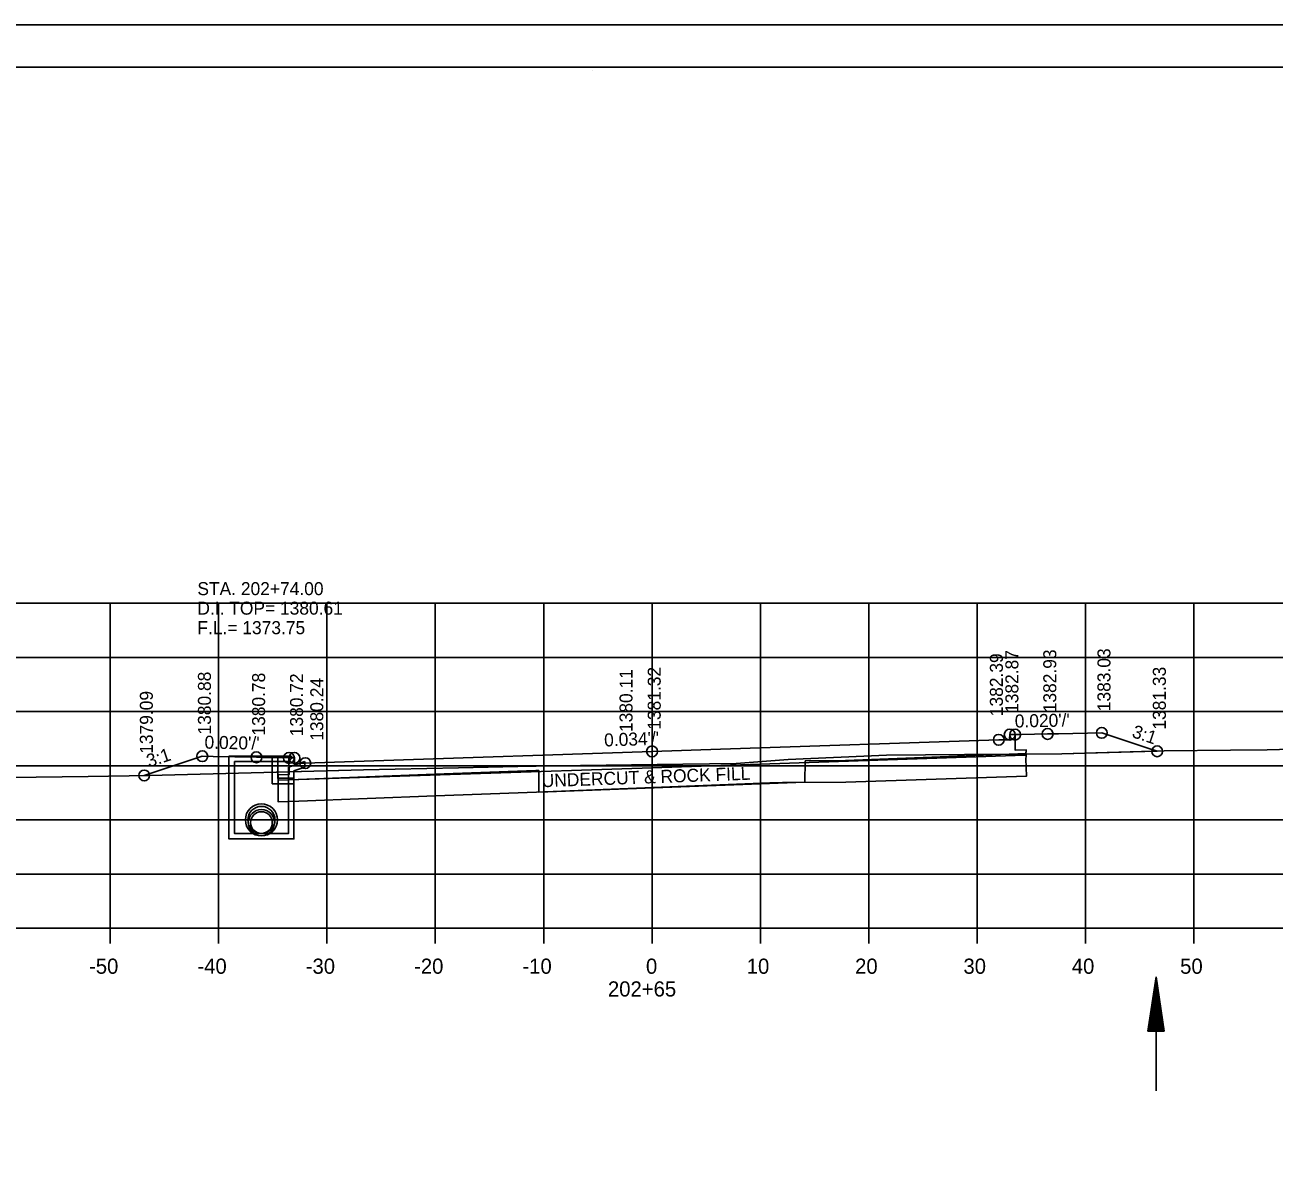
# Model space of a CAD drawing. Extents: x 1374311 to 1383814, y 384102 to 406278.
# Drawn here: x 1382582.2 to 1382697.5, y 402545.5 to 402651.7 of the extents above; entities that cross this region are included whole.
import ezdxf

# ---------------------------------------------------------------- set-up
doc = ezdxf.new("R2010")
doc.units = 0
for name, color, linetype in [('R_Axis', 7, 'Continuous'), ('R_Axis Annot', 7, 'Continuous'), ('R_Border', 7, 'Continuous'), ('R_Draft', 7, 'Continuous'), ('R_Exist Surface', 7, 'Continuous'), ('R_Fin Surface', 7, 'Continuous'), ('R_Grid', 7, 'Continuous'), ('R_No Plot', 7, 'Continuous'), ('R_Water', 7, 'Continuous'), ('R_Water Annot', 7, 'Continuous'), ('R_Xsect Elev', 7, 'Continuous'), ('R_Xsect Slope', 7, 'Continuous')]:
    doc.layers.add(name, color=color, linetype=linetype)

msp = doc.modelspace()

# ---------------------------------------------------------------- linework, layer by layer
at = {"layer": 'R_Axis'}
for p, q in [((1382500.07, 402568.33), (1382780.07, 402568.33)), ((1382590.07, 402566.93), (1382590.07, 402568.33)), ((1382600.07, 402566.93), (1382600.07, 402568.33)), ((1382610.07, 402566.93), (1382610.07, 402568.33)), ((1382620.07, 402566.93), (1382620.07, 402568.33)), ((1382630.07, 402566.93), (1382630.07, 402568.33)), ((1382640.07, 402566.93), (1382640.07, 402568.33)), ((1382650.07, 402566.93), (1382650.07, 402568.33)), ((1382660.07, 402566.93), (1382660.07, 402568.33)), ((1382670.07, 402566.93), (1382670.07, 402568.33)), ((1382680.07, 402566.93), (1382680.07, 402568.33)), ((1382690.07, 402566.93), (1382690.07, 402568.33))]:
    msp.add_line(p, q, dxfattribs=at)
at = {"layer": 'R_Border'}
for p, q in [((1382482.07, 402647.79), (1382798.25, 402647.79)), ((1382634.59, 402647.53), (1382634.59, 402647.53)), ((1382634.59, 402647.53), (1382634.59, 402647.53))]:
    msp.add_line(p, q, dxfattribs=at)
at = {"layer": 'R_Draft'}
for p, q in [((1382685.84, 402558.84), (1382686.59, 402563.84)), ((1382687.34, 402558.84), (1382686.59, 402563.84)), ((1382685.97, 402558.84), (1382686.59, 402563.01)), ((1382687.22, 402558.84), (1382686.59, 402563.01)), ((1382686.1, 402558.84), (1382686.59, 402562.15)), ((1382686.22, 402558.84), (1382686.59, 402561.31)), ((1382687.09, 402558.84), (1382686.59, 402562.15)), ((1382686.97, 402558.84), (1382686.59, 402561.31)), ((1382686.35, 402558.84), (1382686.59, 402560.47)), ((1382686.84, 402558.84), (1382686.59, 402560.47)), ((1382686.48, 402558.84), (1382686.59, 402559.63)), ((1382686.71, 402558.84), (1382686.59, 402559.63)), ((1382687.34, 402558.84), (1382685.84, 402558.84))]:
    msp.add_line(p, q, dxfattribs=at)
at = {"layer": 'R_Exist Surface'}
msp.add_lwpolyline([(1382578.39, 402582.21), (1382588.03, 402582.32), (1382593.7, 402582.44), (1382604.23, 402582.71), (1382613.43, 402582.95), (1382622.21, 402583.12), (1382627.69, 402583.25), (1382631.09, 402583.33), (1382642.92, 402583.47), (1382647.82, 402583.54), (1382652.63, 402583.89), (1382661.72, 402584.31), (1382668.9, 402584.37), (1382677.88, 402584.42), (1382687.33, 402584.69), (1382693.46, 402584.77), (1382696.83, 402584.79), (1382708.12, 402585.11)], dxfattribs=at)
for centre, radius in [((1382604.02, 402578.33), 1.48), ((1382604.02, 402578.08), 1.21)]:
    msp.add_circle(centre, radius, dxfattribs=at)
at = {"layer": 'R_Fin Surface'}
for p, q in [((1382674.62, 402584.47), (1382657.93, 402583.82)), ((1382674.57, 402583.96), (1382674.62, 402584.47)), ((1382657.93, 402583.82), (1382654.21, 402583.77)), ((1382607.41, 402582.06), (1382605.56, 402582)), ((1382605.56, 402582), (1382605.56, 402581.99))]:
    msp.add_line(p, q, dxfattribs=at)
for points in [[(1382593.2, 402582.43), (1382594.3, 402582.79), (1382598.56, 402584.21), (1382599.57, 402584.19), (1382603.56, 402584.11), (1382604.16, 402584.1), (1382606.56, 402584.05), (1382606.66, 402584.05), (1382607.06, 402584.05), (1382607.07, 402583.65), (1382607.07, 402583.55), (1382607.87, 402583.57), (1382608.07, 402583.57), (1382614.4, 402583.78), (1382640.07, 402584.65), (1382646.4, 402584.86), (1382672.07, 402585.72), (1382672.86, 402585.71), (1382673.07, 402585.7), (1382673.07, 402585.81), (1382673.08, 402586.2), (1382673.18, 402586.2), (1382673.58, 402586.2), (1382674.18, 402586.22), (1382676.58, 402586.26), (1382677.59, 402586.28), (1382681.58, 402586.36), (1382685.56, 402585.04), (1382686.69, 402584.66)], [(1382673.58, 402586.2), (1382673.59, 402584.76), (1382674.59, 402584.81), (1382674.58, 402584.31), (1382673.58, 402584.27), (1382640.07, 402583.15), (1382606.56, 402582.02), (1382605.56, 402581.99), (1382605.57, 402582.49), (1382606.57, 402582.51), (1382606.56, 402584.05)], [(1382605.56, 402581.99), (1382605.56, 402580), (1382607.48, 402580.06), (1382620.09, 402580.55), (1382629.42, 402580.88), (1382650.94, 402581.74), (1382652.1, 402581.77), (1382657.95, 402581.82), (1382674.62, 402582.36), (1382674.57, 402583.96)], [(1382654.21, 402583.77), (1382654.17, 402581.82), (1382629.61, 402580.89), (1382629.61, 402582.9), (1382629.35, 402582.88), (1382620.02, 402582.55), (1382607.41, 402582.06)]]:
    msp.add_lwpolyline(points, dxfattribs=at)
at = {"layer": 'R_Grid'}
for p, q in [((1382500.07, 402598.33), (1382780.07, 402598.33)), ((1382590.07, 402568.33), (1382590.07, 402598.33)), ((1382600.07, 402568.33), (1382600.07, 402598.33)), ((1382610.07, 402568.33), (1382610.07, 402598.33)), ((1382620.07, 402568.33), (1382620.07, 402598.33)), ((1382630.07, 402568.33), (1382630.07, 402598.33)), ((1382640.07, 402568.33), (1382640.07, 402598.33)), ((1382650.07, 402568.33), (1382650.07, 402598.33)), ((1382660.07, 402568.33), (1382660.07, 402598.33)), ((1382670.07, 402568.33), (1382670.07, 402598.33)), ((1382680.07, 402568.33), (1382680.07, 402598.33)), ((1382690.07, 402568.33), (1382690.07, 402598.33)), ((1382500.07, 402593.33), (1382780.07, 402593.33)), ((1382500.07, 402588.33), (1382780.07, 402588.33)), ((1382500.07, 402583.33), (1382780.07, 402583.33)), ((1382500.07, 402578.33), (1382780.07, 402578.33)), ((1382500.07, 402573.33), (1382780.07, 402573.33)), ((1382500.07, 402568.33), (1382780.07, 402568.33))]:
    msp.add_line(p, q, dxfattribs=at)
at = {"layer": 'R_No Plot'}
msp.add_line((1382469.67, 402651.69), (1382803, 402651.69), dxfattribs=at)
for points in [[(1382469.66, 402651.69), (1382803, 402651.69), (1382803, 402438.35), (1382469.66, 402438.35)], [(1382715.99, 402647.79), (1382715.99, 402637.91), (1382751.72, 402637.91), (1382751.72, 402634.99), (1382774.92, 402634.99), (1382774.92, 402610.66), (1382798.25, 402610.66), (1382798.25, 402442.33), (1382482.07, 402442.33), (1382482.07, 402647.79)], [(1382674.58, 402584.4), (1382677.88, 402584.42), (1382686.66, 402584.67), (1382685.56, 402585.04), (1382681.58, 402586.36), (1382677.59, 402586.28), (1382676.58, 402586.26), (1382674.18, 402586.22), (1382673.58, 402586.2), (1382673.59, 402584.76), (1382674.59, 402584.81)], [(1382606.57, 402582.77), (1382613.43, 402582.95), (1382622.21, 402583.12), (1382627.69, 402583.25), (1382631.09, 402583.33), (1382642.92, 402583.47), (1382647.82, 402583.54), (1382652.63, 402583.89), (1382661.72, 402584.31), (1382668.9, 402584.37), (1382674.58, 402584.4), (1382674.58, 402584.31), (1382673.58, 402584.27), (1382640.07, 402583.15), (1382606.56, 402582.02), (1382605.56, 402581.99), (1382605.57, 402582.49), (1382606.57, 402582.51)], [(1382593.2, 402582.43), (1382593.7, 402582.44), (1382604.23, 402582.71), (1382606.57, 402582.77), (1382606.56, 402584.05), (1382604.16, 402584.1), (1382603.56, 402584.11), (1382599.57, 402584.19), (1382598.56, 402584.21), (1382594.3, 402582.79), (1382593.2, 402582.43)]]:
    msp.add_lwpolyline(points, close=True, dxfattribs=at)
for centre in [(1382673.08, 402586.2), (1382673.08, 402586.2), (1382673.08, 402586.2), (1382673.58, 402586.2), (1382673.58, 402586.2), (1382676.58, 402586.26), (1382676.58, 402586.26), (1382676.58, 402586.26), (1382681.58, 402586.36), (1382681.58, 402586.36), (1382681.58, 402586.36), (1382672.07, 402585.72), (1382672.07, 402585.72), (1382672.07, 402585.72), (1382598.56, 402584.21), (1382598.56, 402584.21), (1382598.56, 402584.21), (1382603.56, 402584.11), (1382603.56, 402584.11), (1382603.56, 402584.11), (1382606.56, 402584.05), (1382606.56, 402584.05), (1382607.06, 402584.05), (1382607.06, 402584.05), (1382607.06, 402584.05), (1382640.07, 402584.65), (1382640.07, 402584.65), (1382640.07, 402584.65), (1382686.69, 402584.66), (1382686.69, 402584.66), (1382686.69, 402584.66), (1382608.07, 402583.57), (1382608.07, 402583.57), (1382608.07, 402583.57), (1382593.2, 402582.43), (1382593.2, 402582.43), (1382593.2, 402582.43), (1382593.2, 402582.43), (1382593.2, 402582.43), (1382593.2, 402582.43)]:
    msp.add_circle(centre, 0.5, dxfattribs=at)
at = {"layer": 'R_Water'}
for p, q in [((1382601.02, 402584.21), (1382606.77, 402584.21)), ((1382601.02, 402582.71), (1382601.02, 402584.21)), ((1382601.52, 402582.71), (1382601.52, 402583.71)), ((1382601.52, 402583.71), (1382606.52, 402583.71)), ((1382606.86, 402584.05), (1382606.52, 402583.71)), ((1382608.02, 402583.73), (1382606.52, 402583.21)), ((1382606.52, 402582.71), (1382606.52, 402583.21)), ((1382606.86, 402584.05), (1382606.77, 402584.21)), ((1382608.02, 402583.2), (1382607.02, 402582.86)), ((1382607.02, 402582.71), (1382607.02, 402582.86)), ((1382686.59, 402553.34), (1382686.59, 402563.84))]:
    msp.add_line(p, q, dxfattribs=at)
for points in [[(1382605.02, 402584.2), (1382605.02, 402581.67), (1382607.02, 402581.67), (1382607.02, 402582.17), (1382605.52, 402582.17), (1382605.52, 402584.19)], [(1382608.02, 402583.2), (1382608.02, 402583.73)], [(1382607.02, 402582.71), (1382607.02, 402576.58), (1382604.02, 402576.58), (1382601.02, 402576.58), (1382601.02, 402582.71)], [(1382606.52, 402582.71), (1382606.52, 402577.08), (1382604.02, 402577.08), (1382601.52, 402577.08), (1382601.52, 402582.71)]]:
    msp.add_lwpolyline(points, dxfattribs=at)
for centre, radius in [((1382604.02, 402578.33), 1.25), ((1382604.02, 402578.08), 1)]:
    msp.add_circle(centre, radius, dxfattribs=at)

# ---------------------------------------------------------------- texts
at = {"layer": 'R_Axis Annot'}
for s, p in [('-50', (1382588.11, 402564.13)), ('-40', (1382598.11, 402564.13)), ('-30', (1382608.11, 402564.13)), ('-20', (1382618.11, 402564.13)), ('-10', (1382628.11, 402564.13)), ('0', (1382639.51, 402564.13)), ('10', (1382648.81, 402564.13)), ('20', (1382658.81, 402564.13)), ('30', (1382668.81, 402564.13)), ('40', (1382678.81, 402564.13)), ('50', (1382688.81, 402564.13)), ('202+65', (1382636, 402562.03))]:
    msp.add_text(s, height=1.4, dxfattribs=at).set_placement(p)
at = {"layer": 'R_Fin Surface'}
msp.add_text('UNDERCUT & ROCK FILL', height=1.2, rotation=2.0786, dxfattribs=at).set_placement((1382629.91, 402581.34))
at = {"layer": 'R_Water Annot'}
for s, p in [('STA. 202+74.00', (1382598.11, 402599.07)), ('D.I. TOP= 1380.61', (1382598.11, 402597.27)), ('F.L.= 1373.75', (1382598.11, 402595.47))]:
    msp.add_text(s, height=1.2, dxfattribs=at).set_placement(p)
at = {"layer": 'R_Xsect Elev'}
for s, p in [('1382.39', (1382672.45, 402587.9)), ('1382.87', (1382673.88, 402588.2)), ('1382.93', (1382677.38, 402588.26)), ('1383.03', (1382682.38, 402588.36)), ('1380.88', (1382599.36, 402586.21)), ('1380.78', (1382604.36, 402586.11)), ('1380.72', (1382607.86, 402586.05)), ('1380.24', (1382609.73, 402585.63)), ('1380.11', (1382638.27, 402586.44)), ('1381.32', (1382640.87, 402586.65)), ('1381.33', (1382687.49, 402586.66)), ('1379.09', (1382594, 402584.43))]:
    msp.add_text(s, height=1.2, rotation=90, dxfattribs=at).set_placement(p)
at = {"layer": 'R_Xsect Slope'}
for s, rotation, p in [("0.020'/'", 1.1458, (1382673.56, 402586.85)), ('3:1', 341.5651, (1382684.29, 402585.99)), ("0.020'/'", 358.8542, (1382598.76, 402584.91)), ("0.034'/'", 1.9252, (1382635.67, 402585.1)), ('3:1', 18.435, (1382593.65, 402583.16))]:
    msp.add_text(s, height=1.2, rotation=rotation, dxfattribs=at).set_placement(p)

doc.saveas('drawing.dxf')
